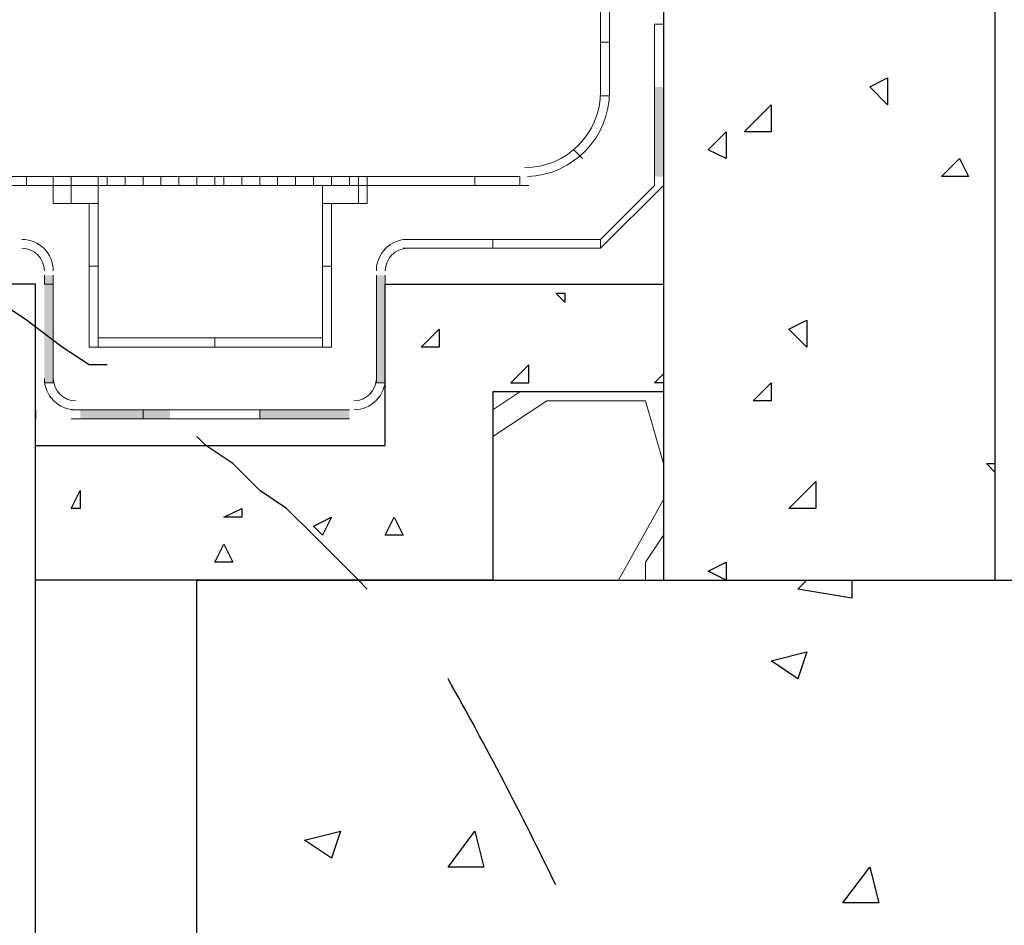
# Model space of a CAD drawing. Header units: metres. Extents: x 5.7 to 89.8, y 4 to 63.5.
# Tile 282 of 475: x 58.2 to 59.3, y 10.6 to 11.5. Entities that reach past the tile are written whole.
import ezdxf

# ---------------------------------------------------------------- set-up
doc = ezdxf.new("R2010")
doc.units = ezdxf.units.M
doc.header["$MEASUREMENT"] = 0
for name, color, linetype in [('PDF17_furn', 7, 'Continuous'), ('PDF17_hatch', 7, 'Continuous'), ('PDF17_hatch-borshi', 7, 'Continuous'), ('PDF17_kaff', 7, 'Continuous'), ('PDF17_shear wall', 7, 'Continuous'), ('PDF17_textt', 7, 'Continuous'), ('PDF17_wall', 7, 'Continuous')]:
    doc.layers.add(name, color=color, linetype=linetype)

msp = doc.modelspace()

# ---------------------------------------------------------------- linework, layer by layer
at = {"layer": 'PDF17_furn', "lineweight": 18}
msp.add_lwpolyline([(58.5513, 11.3712), (58.2527, 11.3712), (58.2527, 11.3616), (58.5513, 11.3616)], close=True, dxfattribs=at)
for points in [[(58.2816, 11.3712), (58.2816, 11.3616)], [(58.2912, 11.3712), (58.2912, 11.3616)], [(58.3105, 11.3712), (58.3105, 11.3616)], [(58.3298, 11.3712), (58.3298, 11.3616)], [(58.349, 11.3712), (58.349, 11.3616)], [(58.3683, 11.3712), (58.3683, 11.3616)], [(58.3875, 11.3712), (58.3875, 11.3616)], [(58.4068, 11.3712), (58.4068, 11.3616)], [(58.4164, 11.3712), (58.4164, 11.3616)], [(58.4357, 11.3712), (58.4357, 11.3616)], [(58.455, 11.3712), (58.455, 11.3616)], [(58.4742, 11.3712), (58.4742, 11.3616)], [(58.4935, 11.3712), (58.4935, 11.3616)], [(58.5128, 11.3712), (58.5128, 11.3616)], [(58.532, 11.3712), (58.532, 11.3616)]]:
    msp.add_lwpolyline(points, dxfattribs=at)
at = {"layer": 'PDF17_hatch', "lineweight": 25}
for points in [[(59.1003, 11.4868), (59.1003, 11.4868)], [(58.898, 11.4483), (58.898, 11.4483)], [(59.081, 11.4579), (59.081, 11.4579)], [(59.1869, 11.4483), (59.1869, 11.4483)], [(58.8884, 11.4387), (58.8884, 11.4387)], [(59.0521, 11.429), (59.0521, 11.429)], [(58.9654, 11.4194), (58.9654, 11.4194)], [(59.0617, 11.4194), (59.0617, 11.4194)], [(59.0714, 11.3423), (59.0714, 11.3423)], [(59.0906, 11.3038), (59.0906, 11.3038)], [(58.9558, 11.2846), (58.9558, 11.2846)], [(59.0906, 11.2749), (59.0906, 11.2749)], [(58.7632, 11.2557), (58.7632, 11.2557)], [(58.8691, 11.2364), (58.8691, 11.2364)], [(58.8884, 11.2364), (58.8884, 11.2364)], [(58.9943, 11.2364), (58.9943, 11.2364)], [(59.1773, 11.2364), (59.1773, 11.2364)], [(58.7632, 11.2268), (58.7632, 11.2268)], [(59.0714, 11.2268), (59.0714, 11.2268)], [(58.715, 11.2171), (58.715, 11.2171)], [(58.8595, 11.2171), (58.8595, 11.2171)], [(58.638, 11.2075), (58.638, 11.2075)], [(58.2142, 11.1979), (58.2142, 11.1979)], [(58.2142, 11.1979), (58.2142, 11.1979)], [(58.6283, 11.1979), (58.6283, 11.1979)], [(59.1773, 11.1979), (59.1773, 11.1979)], [(59.2255, 11.1979), (59.2255, 11.1979)], [(58.715, 11.1882), (58.715, 11.1882)], [(59.0714, 11.1882), (59.0714, 11.1882)], [(59.0039, 11.169), (59.0039, 11.169)], [(58.8884, 11.1497), (58.8787, 11.1497), (58.8884, 11.1594)], [(58.8884, 11.1594), (58.8884, 11.1594)], [(58.9654, 11.1594), (58.9654, 11.1594)], [(58.8691, 11.1497), (58.8691, 11.1497)], [(58.7632, 11.1401), (58.7632, 11.1401)], [(58.8017, 11.1401), (58.8017, 11.1401)], [(58.2142, 11.1208), (58.2142, 11.1208)], [(58.2142, 11.1208), (58.2142, 11.1112)], [(58.5898, 11.1305), (58.5898, 11.1305)], [(58.638, 11.1208), (58.638, 11.1208)], [(58.6572, 11.1208), (58.6572, 11.1208)], [(59.2447, 11.1016), (59.2447, 11.1112)], [(58.638, 11.1016), (58.638, 11.1016)], [(59.0617, 11.1016), (59.0617, 11.1016)], [(59.2447, 11.1016), (59.2447, 11.1016)], [(58.2623, 11.0727), (58.2623, 11.0727)], [(58.272, 11.0727), (58.272, 11.0727)], [(58.9173, 11.063), (58.9173, 11.063)], [(59.2255, 11.063), (59.2255, 11.063)], [(59.2447, 11.0534), (59.2351, 11.063), (59.2447, 11.063)], [(59.1099, 11.0534), (59.1099, 11.0534)], [(59.1291, 11.0534), (59.1291, 11.0534)], [(58.638, 11.0438), (58.638, 11.0438)], [(58.5128, 11.0341), (58.5128, 11.0341)], [(59.1003, 11.0341), (59.1003, 11.0341)], [(58.2912, 11.0245), (58.2912, 11.0245)], [(58.3972, 11.0149), (58.3972, 11.0149)], [(58.4164, 11.0245), (58.4164, 11.0245)], [(58.5031, 11.0149), (58.5031, 11.0149)], [(58.5416, 11.0149), (58.5416, 11.0149)], [(58.5705, 11.0245), (58.5705, 11.0245)], [(58.5898, 11.0245), (58.5898, 11.0245)], [(58.9076, 11.0245), (58.9076, 11.0245)], [(59.2447, 11.0149), (59.2447, 11.0149)], [(58.4357, 11.0053), (58.4357, 11.0053)], [(58.4453, 11.0053), (58.4453, 11.0053)], [(58.6668, 11.0053), (58.6668, 11.0053)], [(58.272, 10.9956), (58.272, 10.9956)], [(58.898, 10.9956), (58.898, 10.9956)], [(58.2912, 10.986), (58.2912, 10.986)], [(59.0617, 10.986), (59.0617, 10.986)], [(58.2912, 10.9764), (58.2912, 10.9764)], [(58.6283, 10.9764), (58.6283, 10.9764)], [(58.6283, 10.9667), (58.6283, 10.9667)], [(58.4935, 10.9475), (58.4935, 10.9475)], [(58.5128, 10.9475), (58.5128, 10.9475)], [(58.6861, 10.9475), (58.6861, 10.9475)], [(58.6765, 10.9378), (58.6765, 10.9378)], [(58.6765, 10.9378), (58.6765, 10.9378)], [(59.0906, 10.9378), (59.0906, 10.9186), (59.0328, 10.9282), (59.0425, 10.9378)], [(59.2351, 10.9282), (59.2351, 10.9282)], [(58.7054, 10.9089), (58.7054, 10.9089)], [(58.5609, 10.8897), (58.5609, 10.8897)], [(58.9365, 10.8897), (58.9365, 10.8897)], [(59.1003, 10.8897), (59.1003, 10.8897)], [(58.6283, 10.8415), (58.6283, 10.8415)], [(58.7535, 10.8223), (58.7535, 10.8223)], [(58.4068, 10.7645), (58.4068, 10.7645)], [(58.4357, 10.7645), (58.4357, 10.7645)], [(58.7535, 10.7548), (58.7535, 10.7548)], [(59.158, 10.7548), (59.158, 10.7548)], [(59.0714, 10.7452), (59.0714, 10.7452)], [(59.2351, 10.7356), (59.2351, 10.7356)], [(58.2046, 10.7163), (58.2046, 10.7163)], [(58.7824, 10.7067), (58.7824, 10.7067)], [(58.5609, 10.6874), (58.5609, 10.6874)], [(58.9269, 10.6971), (58.9269, 10.6971)], [(58.5513, 10.6778), (58.5513, 10.6778)], [(58.8787, 10.6778), (58.8787, 10.6778)], [(58.4068, 10.6585), (58.4068, 10.6585)], [(59.1966, 10.6585), (59.1966, 10.6585)], [(58.6187, 10.6489), (58.6187, 10.6489)]]:
    msp.add_lwpolyline(points, dxfattribs=at)
for points in [[(59.1291, 11.4772), (59.1291, 11.4483), (59.1099, 11.4675)], [(59.0039, 11.4194), (58.975, 11.4194), (59.0039, 11.4483)], [(58.9558, 11.4194), (58.9558, 11.3905), (58.9365, 11.4001)], [(59.2062, 11.3905), (59.2158, 11.3712), (59.1869, 11.3712)], [(58.7824, 11.246), (58.7824, 11.2364), (58.7728, 11.246)], [(59.0425, 11.2171), (59.0425, 11.1882), (59.0232, 11.2075)], [(58.6283, 11.1882), (58.6476, 11.2075), (58.6476, 11.1882)], [(58.7439, 11.169), (58.7246, 11.1497), (58.7439, 11.1497)], [(59.0039, 11.1497), (59.0039, 11.1305), (58.9847, 11.1305)], [(59.0521, 11.0149), (59.0232, 11.0149), (59.0521, 11.0438)], [(58.2623, 11.0341), (58.2623, 11.0149), (58.2527, 11.0149)], [(58.4357, 11.0149), (58.4357, 11.0053), (58.4164, 11.0053)], [(58.532, 11.0053), (58.5224, 10.986), (58.5128, 10.9956)], [(58.5994, 11.0053), (58.6091, 10.986), (58.5898, 10.986)], [(58.4261, 10.9571), (58.4068, 10.9571), (58.4164, 10.9764)], [(58.9558, 10.9571), (58.9558, 10.9378), (58.9365, 10.9475)], [(59.0425, 10.8608), (59.0328, 10.8319), (59.0039, 10.8512)], [(58.5416, 10.6682), (58.532, 10.6393), (58.5031, 10.6585)], [(58.6861, 10.6682), (58.6957, 10.6296), (58.6572, 10.6296)], [(59.1099, 10.6296), (59.1195, 10.5911), (59.081, 10.5911)]]:
    msp.add_lwpolyline(points, close=True, dxfattribs=at)
at = {"layer": 'PDF17_hatch-borshi', "lineweight": 18}
for points in [[(58.8306, 11.535), (58.8306, 11.535)], [(58.8691, 11.535), (58.8691, 11.535)], [(58.8306, 11.5253), (58.8306, 11.5253)], [(58.8402, 11.5253), (58.8402, 11.5253)], [(58.8498, 11.5253), (58.8498, 11.5253)], [(58.8402, 11.5157), (58.8402, 11.5157)], [(58.8498, 11.5157), (58.8498, 11.5157)], [(58.8498, 11.5157), (58.8498, 11.5157)], [(58.8595, 11.5157), (58.8595, 11.5157)], [(58.8691, 11.5157), (58.8691, 11.5157)], [(58.8306, 11.5061), (58.8306, 11.5061)], [(58.8306, 11.5061), (58.8306, 11.5061)], [(58.8691, 11.5061), (58.8691, 11.5061)], [(58.8691, 11.5061), (58.8691, 11.5061)], [(58.8787, 11.4964), (58.8787, 11.4964)], [(58.8498, 11.4868), (58.8498, 11.4868)], [(58.8498, 11.4868), (58.8498, 11.4868)], [(58.8306, 11.4772), (58.8306, 11.4772)], [(58.8498, 11.4772), (58.8498, 11.4772)], [(58.8691, 11.4772), (58.8691, 11.4772)], [(58.8691, 11.4772), (58.8691, 11.4772)], [(58.8306, 11.4675), (58.8306, 11.4675)], [(58.8306, 11.4675), (58.8306, 11.4675)], [(58.8402, 11.4675), (58.8402, 11.4675)], [(58.8402, 11.4675), (58.8402, 11.4675)], [(58.8498, 11.4579), (58.8498, 11.4579)], [(58.8595, 11.4579), (58.8595, 11.4579)], [(58.8595, 11.4483), (58.8595, 11.4483)], [(58.8595, 11.4483), (58.8595, 11.4483)], [(58.8691, 11.4483), (58.8691, 11.4483)], [(58.8306, 11.4387), (58.8306, 11.4387)], [(58.8595, 11.4387), (58.8595, 11.4387)], [(58.8691, 11.4387), (58.8691, 11.4387)], [(58.8787, 11.4387), (58.8787, 11.4387)], [(58.8306, 11.429), (58.8306, 11.429)], [(58.8306, 11.429), (58.8306, 11.429)], [(58.8402, 11.429), (58.8402, 11.429)], [(58.8402, 11.429), (58.8402, 11.429)], [(58.8498, 11.429), (58.8498, 11.429)], [(58.8498, 11.429), (58.8498, 11.429)], [(58.8209, 11.4098), (58.8209, 11.4098)], [(58.8306, 11.4098), (58.8306, 11.4098)], [(58.8402, 11.4098), (58.8402, 11.4098)], [(58.8498, 11.4098), (58.8498, 11.4098)], [(58.8691, 11.4098), (58.8691, 11.4098)], [(58.8787, 11.4098), (58.8787, 11.4098)], [(58.8113, 11.4001), (58.8113, 11.4001)], [(58.8595, 11.4001), (58.8595, 11.4001)], [(58.8595, 11.4001), (58.8595, 11.4001)], [(58.8691, 11.4001), (58.8691, 11.4001)], [(58.8017, 11.3905), (58.8017, 11.3905)], [(58.8113, 11.3905), (58.8113, 11.3905)], [(58.8113, 11.3905), (58.8113, 11.3905)], [(58.8306, 11.3905), (58.8306, 11.3905)], [(58.8402, 11.3905), (58.8402, 11.3905)], [(58.8498, 11.3905), (58.8498, 11.3905)], [(58.8595, 11.3905), (58.8595, 11.3905)], [(58.7921, 11.3809), (58.7921, 11.3809)], [(58.8113, 11.3809), (58.8113, 11.3809)], [(58.8306, 11.3809), (58.8306, 11.3809)], [(58.8787, 11.3809), (58.8787, 11.3809)], [(58.7728, 11.3712), (58.7728, 11.3712)], [(58.7921, 11.3712), (58.7921, 11.3712)], [(58.8113, 11.3712), (58.8113, 11.3712)], [(58.8306, 11.3712), (58.8306, 11.3712)], [(58.8402, 11.3712), (58.8402, 11.3712)], [(58.8595, 11.3712), (58.8595, 11.3712)], [(58.2046, 11.3616), (58.2046, 11.3616)], [(58.5802, 11.3616), (58.5802, 11.3616)], [(58.5898, 11.3616), (58.5898, 11.3616)], [(58.5994, 11.3616), (58.5994, 11.3616)], [(58.5994, 11.3616), (58.5994, 11.3616)], [(58.6572, 11.3616), (58.6572, 11.3616)], [(58.2046, 11.352), (58.2046, 11.352)], [(58.2046, 11.3423), (58.2046, 11.3423)], [(58.2142, 11.352), (58.2142, 11.352)], [(58.2238, 11.3423), (58.2238, 11.3423)], [(58.2334, 11.352), (58.2334, 11.352)], [(58.5513, 11.3423), (58.5513, 11.3423)], [(58.5802, 11.352), (58.5802, 11.352)], [(58.5898, 11.352), (58.5898, 11.352)], [(58.5898, 11.352), (58.5898, 11.352)], [(58.6091, 11.3423), (58.6091, 11.3423)], [(58.6187, 11.3423), (58.6187, 11.3423)], [(58.6283, 11.352), (58.6283, 11.352)], [(58.638, 11.352), (58.638, 11.352)], [(58.638, 11.352), (58.638, 11.352)], [(58.6572, 11.352), (58.6572, 11.352)], [(58.6765, 11.352), (58.6765, 11.352)], [(58.6765, 11.352), (58.6765, 11.352)], [(58.6765, 11.3423), (58.6765, 11.3423)], [(58.6861, 11.352), (58.6861, 11.352)], [(58.715, 11.352), (58.715, 11.352)], [(58.7246, 11.352), (58.7246, 11.352)], [(58.7246, 11.352), (58.7246, 11.352)], [(58.7343, 11.3423), (58.7343, 11.3423)], [(58.7439, 11.3423), (58.7439, 11.3423)], [(58.7439, 11.3423), (58.7439, 11.3423)], [(58.7535, 11.352), (58.7535, 11.352)], [(58.7632, 11.3423), (58.7632, 11.3423)], [(58.7728, 11.352), (58.7728, 11.352)], [(58.7728, 11.3423), (58.7728, 11.3423)], [(58.7824, 11.352), (58.7824, 11.352)], [(58.7824, 11.3423), (58.7824, 11.3423)], [(58.7921, 11.352), (58.7921, 11.352)], [(58.8017, 11.352), (58.8017, 11.352)], [(58.8017, 11.3423), (58.8017, 11.3423)], [(58.8113, 11.352), (58.8113, 11.352)], [(58.8209, 11.352), (58.8209, 11.352)], [(58.8209, 11.352), (58.8209, 11.352)], [(58.8209, 11.3423), (58.8209, 11.3423)], [(58.8306, 11.352), (58.8306, 11.352)], [(58.8498, 11.352), (58.8498, 11.352)], [(58.8498, 11.352), (58.8498, 11.352)], [(58.8691, 11.352), (58.8691, 11.352)], [(58.2046, 11.3327), (58.2046, 11.3327)], [(58.2238, 11.3327), (58.2238, 11.3327)], [(58.2527, 11.3327), (58.2527, 11.3327)], [(58.2527, 11.3327), (58.2527, 11.3327)], [(58.272, 11.3327), (58.272, 11.3327)], [(58.5609, 11.3327), (58.5609, 11.3327)], [(58.5705, 11.3327), (58.5705, 11.3327)], [(58.5705, 11.3327), (58.5705, 11.3327)], [(58.6091, 11.3327), (58.6091, 11.3327)], [(58.6091, 11.3327), (58.6091, 11.3327)], [(58.6283, 11.3327), (58.6283, 11.3327)], [(58.6572, 11.3327), (58.6572, 11.3327)], [(58.6572, 11.3327), (58.6572, 11.3327)], [(58.6572, 11.3327), (58.6572, 11.3327)], [(58.6765, 11.3327), (58.6765, 11.3327)], [(58.6861, 11.3327), (58.6861, 11.3327)], [(58.6861, 11.3327), (58.6861, 11.3327)], [(58.6957, 11.3327), (58.6957, 11.3327)], [(58.7054, 11.3327), (58.7054, 11.3327)], [(58.7054, 11.3327), (58.7054, 11.3327)], [(58.7246, 11.3327), (58.7246, 11.3327)], [(58.7343, 11.3327), (58.7343, 11.3327)], [(58.7343, 11.3327), (58.7343, 11.3327)], [(58.7535, 11.3327), (58.7535, 11.3327)], [(58.7728, 11.3327), (58.7728, 11.3327)], [(58.8017, 11.3327), (58.8017, 11.3327)], [(58.2046, 11.3231), (58.2046, 11.3231)], [(58.272, 11.3231), (58.272, 11.3231)], [(58.5513, 11.3231), (58.5513, 11.3231)], [(58.5705, 11.3231), (58.5705, 11.3231)], [(58.5898, 11.3231), (58.5898, 11.3231)], [(58.5994, 11.3231), (58.5994, 11.3231)], [(58.6091, 11.3231), (58.6091, 11.3231)], [(58.6187, 11.3231), (58.6187, 11.3231)], [(58.638, 11.3231), (58.638, 11.3231)], [(58.638, 11.3231), (58.638, 11.3231)], [(58.6476, 11.3231), (58.6476, 11.3231)], [(58.6765, 11.3231), (58.6765, 11.3231)], [(58.6957, 11.3231), (58.6957, 11.3231)], [(58.715, 11.3231), (58.715, 11.3231)], [(58.7535, 11.3231), (58.7535, 11.3231)], [(58.7535, 11.3231), (58.7535, 11.3231)], [(58.7921, 11.3231), (58.7921, 11.3231)], [(58.8113, 11.3231), (58.8113, 11.3231)], [(58.8209, 11.3231), (58.8209, 11.3231)], [(58.8402, 11.3231), (58.8402, 11.3231)], [(58.8787, 11.3231), (58.8787, 11.3231)], [(58.8787, 11.3231), (58.8787, 11.3231)], [(58.2046, 11.3134), (58.2046, 11.3134)], [(58.2046, 11.3134), (58.2046, 11.3134)], [(58.2142, 11.3134), (58.2142, 11.3134)], [(58.2238, 11.3134), (58.2238, 11.3134)], [(58.2334, 11.3134), (58.2334, 11.3134)], [(58.2527, 11.3134), (58.2527, 11.3134)], [(58.2527, 11.3134), (58.2527, 11.3134)], [(58.2623, 11.3134), (58.2623, 11.3134)], [(58.272, 11.3134), (58.272, 11.3134)], [(58.272, 11.3134), (58.272, 11.3134)], [(58.272, 11.3134), (58.272, 11.3134)], [(58.5416, 11.3134), (58.5416, 11.3134)], [(58.5513, 11.3134), (58.5513, 11.3134)], [(58.5609, 11.3134), (58.5609, 11.3134)], [(58.5802, 11.3134), (58.5802, 11.3134)], [(58.5802, 11.3134), (58.5802, 11.3134)], [(58.5898, 11.3134), (58.5898, 11.3134)], [(58.5994, 11.3134), (58.5994, 11.3134)], [(58.638, 11.3134), (58.638, 11.3134)], [(58.6476, 11.3134), (58.6476, 11.3134)], [(58.6476, 11.3134), (58.6476, 11.3134)], [(58.6861, 11.3134), (58.6861, 11.3134)], [(58.6957, 11.3134), (58.6957, 11.3134)], [(58.7054, 11.3134), (58.7054, 11.3134)], [(58.7343, 11.3134), (58.7343, 11.3134)], [(58.7439, 11.3134), (58.7439, 11.3134)], [(58.7728, 11.3134), (58.7728, 11.3134)], [(58.7824, 11.3134), (58.7824, 11.3134)], [(58.7921, 11.3134), (58.7921, 11.3134)], [(58.8209, 11.3134), (58.8209, 11.3134)], [(58.8209, 11.3134), (58.8209, 11.3134)], [(58.8595, 11.3134), (58.8595, 11.3134)], [(58.8595, 11.3134), (58.8595, 11.3134)], [(58.8691, 11.3134), (58.8691, 11.3134)], [(58.8787, 11.3134), (58.8787, 11.3134)], [(58.8787, 11.3134), (58.8787, 11.3134)], [(58.8884, 11.3134), (58.8884, 11.3134)], [(58.2142, 11.3038), (58.2142, 11.3038)], [(58.2238, 11.3038), (58.2238, 11.3038)], [(58.2527, 11.3038), (58.2527, 11.3038)], [(58.2623, 11.3038), (58.2623, 11.3038)], [(58.532, 11.3038), (58.532, 11.3038)], [(58.5513, 11.3038), (58.5513, 11.3038)], [(58.5705, 11.3038), (58.5705, 11.3038)], [(58.5994, 11.3038), (58.5994, 11.3038)], [(58.6187, 11.3038), (58.6187, 11.3038)], [(58.6572, 11.3038), (58.6572, 11.3038)], [(58.6957, 11.3038), (58.6957, 11.3038)], [(58.7343, 11.3038), (58.7343, 11.3038)], [(58.7728, 11.3038), (58.7728, 11.3038)], [(58.7728, 11.3038), (58.7728, 11.3038)], [(58.7824, 11.3038), (58.7824, 11.3038)], [(58.8017, 11.3038), (58.8017, 11.3038)], [(58.2334, 11.2942), (58.2334, 11.2942)], [(58.2431, 11.2942), (58.2431, 11.2942)], [(58.5513, 11.2942), (58.5513, 11.2942)], [(58.5705, 11.2942), (58.5705, 11.2942)], [(58.8402, 11.2942), (58.8402, 11.2942)], [(58.8498, 11.2942), (58.8498, 11.2942)], [(58.8595, 11.2942), (58.8595, 11.2942)], [(58.8787, 11.2942), (58.8787, 11.2942)], [(58.2238, 11.2846), (58.2238, 11.2846)], [(58.272, 11.2846), (58.272, 11.2846)], [(58.5513, 11.2846), (58.5513, 11.2846)], [(58.6091, 11.2846), (58.6091, 11.2846)], [(58.6187, 11.2846), (58.6187, 11.2846)], [(58.6187, 11.2846), (58.6187, 11.2846)], [(58.6283, 11.2846), (58.6283, 11.2846)], [(58.6572, 11.2846), (58.6572, 11.2846)], [(58.6765, 11.2846), (58.6765, 11.2846)], [(58.7343, 11.2846), (58.7343, 11.2846)], [(58.8017, 11.2846), (58.8017, 11.2846)], [(58.8595, 11.2846), (58.8595, 11.2846)], [(58.2142, 11.2749), (58.2142, 11.2749)], [(58.2431, 11.2749), (58.2431, 11.2749)], [(58.2527, 11.2749), (58.2527, 11.2749)], [(58.2527, 11.2749), (58.2527, 11.2749)], [(58.2623, 11.2749), (58.2623, 11.2749)], [(58.2623, 11.2749), (58.2623, 11.2749)], [(58.2623, 11.2749), (58.2623, 11.2749)], [(58.272, 11.2749), (58.272, 11.2749)], [(58.532, 11.2749), (58.532, 11.2749)], [(58.5513, 11.2749), (58.5513, 11.2749)], [(58.5513, 11.2749), (58.5513, 11.2749)], [(58.5705, 11.2749), (58.5705, 11.2749)], [(58.5705, 11.2749), (58.5705, 11.2749)], [(58.5705, 11.2749), (58.5705, 11.2749)], [(58.5802, 11.2749), (58.5802, 11.2749)], [(58.5994, 11.2749), (58.5994, 11.2749)], [(58.6187, 11.2749), (58.6187, 11.2749)], [(58.6283, 11.2749), (58.6283, 11.2749)], [(58.6476, 11.2749), (58.6476, 11.2749)], [(58.6572, 11.2749), (58.6572, 11.2749)], [(58.6957, 11.2749), (58.6957, 11.2749)], [(58.6957, 11.2749), (58.6957, 11.2749)], [(58.6957, 11.2749), (58.6957, 11.2749)], [(58.7054, 11.2749), (58.7054, 11.2749)], [(58.7343, 11.2749), (58.7343, 11.2749)], [(58.7439, 11.2749), (58.7439, 11.2749)], [(58.7535, 11.2749), (58.7535, 11.2749)], [(58.7535, 11.2749), (58.7535, 11.2749)], [(58.7728, 11.2749), (58.7728, 11.2749)], [(58.7921, 11.2749), (58.7921, 11.2749)], [(58.8017, 11.2749), (58.8017, 11.2749)], [(58.8209, 11.2749), (58.8209, 11.2749)], [(58.8306, 11.2749), (58.8306, 11.2749)], [(58.8402, 11.2749), (58.8402, 11.2749)], [(58.8402, 11.2749), (58.8402, 11.2749)], [(58.8498, 11.2749), (58.8498, 11.2749)], [(58.8498, 11.2749), (58.8498, 11.2749)], [(58.8595, 11.2749), (58.8595, 11.2749)], [(58.8787, 11.2749), (58.8787, 11.2749)], [(58.2046, 11.2653), (58.2046, 11.2653)], [(58.2046, 11.2653), (58.2046, 11.2653)], [(58.2142, 11.2653), (58.2142, 11.2653)], [(58.2142, 11.2653), (58.2142, 11.2653)], [(58.272, 11.2653), (58.272, 11.2653)], [(58.272, 11.2653), (58.272, 11.2653)], [(58.5609, 11.2653), (58.5609, 11.2653)], [(58.6091, 11.2653), (58.6091, 11.2653)], [(58.6283, 11.2653), (58.6283, 11.2653)], [(58.638, 11.2653), (58.638, 11.2653)], [(58.6572, 11.2653), (58.6572, 11.2653)], [(58.6765, 11.2653), (58.6765, 11.2653)], [(58.715, 11.2653), (58.715, 11.2653)], [(58.7535, 11.2653), (58.7535, 11.2653)], [(58.7535, 11.2653), (58.7535, 11.2653)], [(58.7535, 11.2653), (58.7535, 11.2653)], [(58.7728, 11.2653), (58.7728, 11.2653)], [(58.7921, 11.2653), (58.7921, 11.2653)], [(58.8017, 11.2653), (58.8017, 11.2653)], [(58.8017, 11.2653), (58.8017, 11.2653)], [(58.8113, 11.2653), (58.8113, 11.2653)], [(58.8209, 11.2653), (58.8209, 11.2653)], [(58.8402, 11.2653), (58.8402, 11.2653)], [(58.8787, 11.2653), (58.8787, 11.2653)], [(58.8787, 11.2653), (58.8787, 11.2653)], [(58.2527, 11.2557), (58.2527, 11.2557)], [(58.272, 11.2557), (58.272, 11.2557)], [(58.5416, 11.2557), (58.5416, 11.2557)], [(58.5513, 11.2557), (58.5513, 11.2557)], [(58.5898, 11.2557), (58.5898, 11.2557)], [(58.6476, 11.2557), (58.6476, 11.2557)], [(58.7054, 11.2557), (58.7054, 11.2557)], [(58.7246, 11.2557), (58.7246, 11.2557)], [(58.7535, 11.2557), (58.7535, 11.2557)], [(58.2334, 11.2364), (58.2334, 11.2364)], [(58.2431, 11.2364), (58.2431, 11.2364)], [(58.2431, 11.2364), (58.2431, 11.2364)], [(58.2527, 11.2364), (58.2527, 11.2364)], [(58.2527, 11.2364), (58.2527, 11.2364)], [(58.532, 11.246), (58.532, 11.246)], [(58.5416, 11.246), (58.5416, 11.246)], [(58.5416, 11.2364), (58.5416, 11.2364)], [(58.5513, 11.2364), (58.5513, 11.2364)], [(58.5609, 11.2364), (58.5609, 11.2364)], [(58.5705, 11.2364), (58.5705, 11.2364)], [(58.5802, 11.246), (58.5802, 11.246)], [(58.2334, 11.2268), (58.2334, 11.2268)], [(58.272, 11.2268), (58.272, 11.2268)], [(58.5513, 11.2268), (58.5513, 11.2268)], [(58.5513, 11.2268), (58.5513, 11.2268)], [(58.5705, 11.2268), (58.5705, 11.2268)], [(58.2527, 11.2171), (58.2527, 11.2171)], [(58.2623, 11.2171), (58.2623, 11.2171)], [(58.532, 11.2171), (58.532, 11.2171)], [(58.5513, 11.2171), (58.5513, 11.2171)], [(58.5705, 11.2171), (58.5705, 11.2171)], [(58.2527, 11.2075), (58.2527, 11.2075)], [(58.272, 11.2075), (58.272, 11.2075)], [(58.2431, 11.1979), (58.2431, 11.1979)], [(58.2527, 11.1979), (58.2527, 11.1979)], [(58.2623, 11.1979), (58.2623, 11.1979)], [(58.272, 11.1979), (58.272, 11.1979)], [(58.272, 11.1979), (58.272, 11.1979)], [(58.5609, 11.1979), (58.5609, 11.1979)], [(58.5609, 11.1979), (58.5609, 11.1979)], [(58.2527, 11.1882), (58.2527, 11.1882)], [(58.455, 11.1882), (58.455, 11.1882)], [(58.4742, 11.1882), (58.4742, 11.1882)], [(58.532, 11.1882), (58.532, 11.1882)], [(58.532, 11.1882), (58.532, 11.1882)], [(58.5416, 11.1882), (58.5416, 11.1882)], [(58.5416, 11.1882), (58.5416, 11.1882)], [(58.2431, 11.1786), (58.2431, 11.1786)], [(58.2527, 11.1786), (58.2527, 11.1786)], [(58.272, 11.1786), (58.272, 11.1786)], [(58.2912, 11.1786), (58.2912, 11.1786)], [(58.3009, 11.1786), (58.3009, 11.1786)], [(58.3105, 11.1786), (58.3105, 11.1786)], [(58.3201, 11.1786), (58.3201, 11.1786)], [(58.3298, 11.1786), (58.3298, 11.1786)], [(58.3683, 11.1786), (58.3683, 11.1786)], [(58.3683, 11.1786), (58.3683, 11.1786)], [(58.3779, 11.1786), (58.3779, 11.1786)], [(58.4068, 11.1786), (58.4068, 11.1786)], [(58.4164, 11.1786), (58.4164, 11.1786)], [(58.4164, 11.1786), (58.4164, 11.1786)], [(58.4261, 11.1786), (58.4261, 11.1786)], [(58.4357, 11.1786), (58.4357, 11.1786)], [(58.455, 11.1786), (58.455, 11.1786)], [(58.4646, 11.1786), (58.4646, 11.1786)], [(58.4935, 11.1786), (58.4935, 11.1786)], [(58.5128, 11.1786), (58.5128, 11.1786)], [(58.5609, 11.1786), (58.5609, 11.1786)], [(58.2334, 11.169), (58.2334, 11.169)], [(58.272, 11.169), (58.272, 11.169)], [(58.3105, 11.169), (58.3105, 11.169)], [(58.3298, 11.169), (58.3298, 11.169)], [(58.349, 11.169), (58.349, 11.169)], [(58.3587, 11.169), (58.3587, 11.169)], [(58.3587, 11.169), (58.3587, 11.169)], [(58.3683, 11.169), (58.3683, 11.169)], [(58.3875, 11.169), (58.3875, 11.169)], [(58.3972, 11.169), (58.3972, 11.169)], [(58.3972, 11.169), (58.3972, 11.169)], [(58.4357, 11.169), (58.4357, 11.169)], [(58.4357, 11.169), (58.4357, 11.169)], [(58.4742, 11.169), (58.4742, 11.169)], [(58.5128, 11.169), (58.5128, 11.169)], [(58.5513, 11.169), (58.5513, 11.169)], [(58.5609, 11.169), (58.5609, 11.169)], [(58.5609, 11.169), (58.5609, 11.169)], [(58.2527, 11.1594), (58.2527, 11.1594)], [(58.2623, 11.1594), (58.2623, 11.1594)], [(58.2623, 11.1594), (58.2623, 11.1594)], [(58.272, 11.1594), (58.272, 11.1594)], [(58.2816, 11.1594), (58.2816, 11.1594)], [(58.3009, 11.1594), (58.3009, 11.1594)], [(58.3105, 11.1594), (58.3105, 11.1594)], [(58.3201, 11.1594), (58.3201, 11.1594)], [(58.349, 11.1594), (58.349, 11.1594)], [(58.3779, 11.1594), (58.3779, 11.1594)], [(58.3875, 11.1594), (58.3875, 11.1594)], [(58.3972, 11.1594), (58.3972, 11.1594)], [(58.4453, 11.1594), (58.4453, 11.1594)], [(58.4453, 11.1594), (58.4453, 11.1594)], [(58.4935, 11.1594), (58.4935, 11.1594)], [(58.4935, 11.1594), (58.4935, 11.1594)], [(58.5031, 11.1594), (58.5031, 11.1594)], [(58.5128, 11.1594), (58.5128, 11.1594)], [(58.5416, 11.1594), (58.5416, 11.1594)], [(58.5416, 11.1594), (58.5416, 11.1594)], [(58.5705, 11.1594), (58.5705, 11.1594)], [(58.5705, 11.1594), (58.5705, 11.1594)], [(58.2431, 11.1497), (58.2431, 11.1497)], [(58.2527, 11.1497), (58.2527, 11.1497)], [(58.2623, 11.1497), (58.2623, 11.1497)], [(58.272, 11.1497), (58.272, 11.1497)], [(58.2912, 11.1497), (58.2912, 11.1497)], [(58.3105, 11.1497), (58.3105, 11.1497)], [(58.3394, 11.1497), (58.3394, 11.1497)], [(58.3394, 11.1497), (58.3394, 11.1497)], [(58.3587, 11.1497), (58.3587, 11.1497)], [(58.3779, 11.1497), (58.3779, 11.1497)], [(58.3972, 11.1497), (58.3972, 11.1497)], [(58.4068, 11.1497), (58.4068, 11.1497)], [(58.4164, 11.1497), (58.4164, 11.1497)], [(58.455, 11.1497), (58.455, 11.1497)], [(58.455, 11.1497), (58.455, 11.1497)], [(58.4646, 11.1497), (58.4646, 11.1497)], [(58.4839, 11.1497), (58.4839, 11.1497)], [(58.4935, 11.1497), (58.4935, 11.1497)], [(58.5031, 11.1497), (58.5031, 11.1497)], [(58.5128, 11.1497), (58.5128, 11.1497)], [(58.5224, 11.1497), (58.5224, 11.1497)], [(58.532, 11.1497), (58.532, 11.1497)], [(58.5416, 11.1497), (58.5416, 11.1497)], [(58.5513, 11.1497), (58.5513, 11.1497)], [(58.5513, 11.1497), (58.5513, 11.1497)], [(58.2334, 11.1401), (58.2334, 11.1401)], [(58.272, 11.1401), (58.272, 11.1401)], [(58.2816, 11.1401), (58.2816, 11.1401)], [(58.3201, 11.1401), (58.3201, 11.1401)], [(58.3298, 11.1401), (58.3298, 11.1401)], [(58.3587, 11.1401), (58.3587, 11.1401)], [(58.3779, 11.1401), (58.3779, 11.1401)], [(58.3972, 11.1401), (58.3972, 11.1401)], [(58.4164, 11.1401), (58.4164, 11.1401)], [(58.4261, 11.1401), (58.4261, 11.1401)], [(58.4261, 11.1401), (58.4261, 11.1401)], [(58.4357, 11.1401), (58.4357, 11.1401)], [(58.4453, 11.1401), (58.4453, 11.1401)], [(58.455, 11.1401), (58.455, 11.1401)], [(58.4646, 11.1401), (58.4646, 11.1401)], [(58.4646, 11.1401), (58.4646, 11.1401)], [(58.4742, 11.1401), (58.4742, 11.1401)], [(58.4742, 11.1401), (58.4742, 11.1401)], [(58.5224, 11.1401), (58.5224, 11.1401)], [(58.5224, 11.1401), (58.5224, 11.1401)], [(58.5609, 11.1401), (58.5609, 11.1401)], [(58.5898, 11.1401), (58.5898, 11.1401)], [(58.7054, 11.1208), (58.7343, 11.1401)], [(58.2238, 11.1208), (58.2238, 11.1208)], [(58.2912, 11.1305), (58.2912, 11.1305)], [(58.3394, 11.1305), (58.3394, 11.1305)], [(58.349, 11.1305), (58.349, 11.1305)], [(58.3587, 11.1305), (58.3587, 11.1305)], [(58.3683, 11.1305), (58.3683, 11.1305)], [(58.3875, 11.1305), (58.3875, 11.1305)], [(58.4068, 11.1305), (58.4068, 11.1305)], [(58.4164, 11.1305), (58.4164, 11.1305)], [(58.4742, 11.1305), (58.4742, 11.1305)], [(58.5416, 11.1305), (58.5416, 11.1305)], [(58.5802, 11.1208), (58.5802, 11.1208)], [(58.7054, 11.0919), (58.7632, 11.1305), (58.8691, 11.1305), (58.8884, 11.063)], [(58.2238, 11.1112), (58.2238, 11.1112)], [(58.2334, 11.1112), (58.2334, 11.1112)], [(58.2431, 11.1112), (58.2431, 11.1112)], [(58.272, 11.1112), (58.272, 11.1112)], [(58.3201, 11.1112), (58.3201, 11.1112)], [(58.3587, 11.1112), (58.3587, 11.1112)], [(58.3972, 11.1112), (58.3972, 11.1112)], [(58.4357, 11.1112), (58.4357, 11.1112)], [(58.4742, 11.1112), (58.4742, 11.1112)], [(58.5031, 11.1112), (58.5031, 11.1112)], [(58.5128, 11.1112), (58.5128, 11.1112)], [(58.5224, 11.1112), (58.5224, 11.1112)], [(58.5224, 11.1112), (58.5224, 11.1112)], [(58.5416, 11.1112), (58.5416, 11.1112)], [(58.5609, 11.1112), (58.5609, 11.1112)], [(58.5609, 11.1112), (58.5609, 11.1112)], [(58.2334, 11.1016), (58.2334, 11.1016)], [(58.2527, 11.1016), (58.2527, 11.1016)], [(58.2623, 11.1016), (58.2623, 11.1016)], [(58.3009, 11.1016), (58.3009, 11.1016)], [(58.3201, 11.1016), (58.3201, 11.1016)], [(58.349, 11.1016), (58.349, 11.1016)], [(58.3875, 11.1016), (58.3875, 11.1016)], [(58.3972, 11.1016), (58.3972, 11.1016)], [(58.4261, 11.1016), (58.4261, 11.1016)], [(58.4357, 11.1016), (58.4357, 11.1016)], [(58.4453, 11.1016), (58.4453, 11.1016)], [(58.4453, 11.1016), (58.4453, 11.1016)], [(58.4646, 11.1016), (58.4646, 11.1016)], [(58.4839, 11.1016), (58.4839, 11.1016)], [(58.4935, 11.1016), (58.4935, 11.1016)], [(58.5128, 11.1016), (58.5128, 11.1016)], [(58.5416, 11.1016), (58.5416, 11.1016)], [(58.5705, 11.1016), (58.5705, 11.1016)], [(58.5802, 11.1016), (58.5802, 11.1016)], [(58.5898, 11.1016), (58.5898, 11.1016)], [(58.2527, 11.0919), (58.2527, 11.0919)], [(58.272, 11.0919), (58.272, 11.0919)], [(58.2816, 11.0919), (58.2816, 11.0919)], [(58.2912, 11.0919), (58.2912, 11.0919)], [(58.3394, 11.0919), (58.3394, 11.0919)], [(58.3394, 11.0919), (58.3394, 11.0919)], [(58.3587, 11.0919), (58.3587, 11.0919)], [(58.3779, 11.0919), (58.3779, 11.0919)], [(58.3779, 11.0919), (58.3779, 11.0919)], [(58.3875, 11.0919), (58.3875, 11.0919)], [(58.3972, 11.0919), (58.3972, 11.0919)], [(58.3972, 11.0919), (58.3972, 11.0919)], [(58.4068, 11.0919), (58.4068, 11.0919)], [(58.4164, 11.0919), (58.4164, 11.0919)], [(58.4164, 11.0919), (58.4164, 11.0919)], [(58.455, 11.0919), (58.455, 11.0919)], [(58.4646, 11.0919), (58.4646, 11.0919)], [(58.5031, 11.0919), (58.5031, 11.0919)], [(58.5224, 11.0919), (58.5224, 11.0919)], [(58.5416, 11.0919), (58.5416, 11.0919)], [(58.2238, 11.0823), (58.2238, 11.0823)], [(58.2334, 11.0823), (58.2334, 11.0823)], [(58.2816, 11.0823), (58.2816, 11.0823)], [(58.2912, 11.0823), (58.2912, 11.0823)], [(58.3009, 11.0823), (58.3009, 11.0823)], [(58.3105, 11.0823), (58.3105, 11.0823)], [(58.3201, 11.0823), (58.3201, 11.0823)], [(58.3298, 11.0823), (58.3298, 11.0823)], [(58.3394, 11.0823), (58.3394, 11.0823)], [(58.3779, 11.0823), (58.3779, 11.0823)], [(58.3972, 11.0823), (58.3972, 11.0823)], [(58.4261, 11.0823), (58.4261, 11.0823)], [(58.4357, 11.0823), (58.4357, 11.0823)], [(58.4742, 11.0823), (58.4742, 11.0823)], [(58.4742, 11.0823), (58.4742, 11.0823)], [(58.5224, 11.0823), (58.5224, 11.0823)], [(58.5224, 11.0823), (58.5224, 11.0823)], [(58.5224, 11.0823), (58.5224, 11.0823)], [(58.5609, 11.0823), (58.5609, 11.0823)], [(58.5705, 11.0823), (58.5705, 11.0823)], [(58.5898, 11.0823), (58.5898, 11.0823)], [(58.8884, 11.0245), (58.8402, 10.9378)], [(58.8691, 10.9378), (58.8691, 10.9571), (58.8884, 10.986)]]:
    msp.add_lwpolyline(points, dxfattribs=at)
at = {"layer": 'PDF17_kaff', "lineweight": 20}
for points in [[(58.8306, 14.8192), (58.8306, 11.4579), (58.8209, 11.4579), (58.8209, 14.8192)], [(58.8306, 11.5157), (58.8209, 11.5157)], [(58.7921, 11.4001), (58.8017, 11.3905)], [(57.9252, 11.3712), (58.7343, 11.3712), (58.7343, 11.3616)], [(58.2046, 11.3712), (58.2046, 11.3616)], [(58.2334, 11.3712), (58.2334, 11.3423), (58.2816, 11.3423)], [(58.2527, 11.3712), (58.2527, 11.3423)], [(58.5705, 11.3712), (58.5705, 11.3423), (58.5224, 11.3423)], [(58.5609, 11.3712), (58.5609, 11.3423)], [(58.6861, 11.3712), (58.6861, 11.3616)], [(57.9156, 11.3616), (58.7439, 11.3616)], [(58.2527, 11.3616), (58.2816, 11.3616), (58.2527, 11.3616)], [(58.2816, 11.3616), (58.2816, 11.1979), (58.5224, 11.1979), (58.5224, 11.3616)], [(58.5609, 11.3616), (58.5224, 11.3616), (58.5609, 11.3616)], [(58.272, 11.3423), (58.272, 11.1882), (58.532, 11.1882), (58.532, 11.3423)], [(58.272, 11.2749), (58.2816, 11.2749)], [(58.5224, 11.2749), (58.532, 11.2749)], [(58.2816, 11.1979), (58.2816, 11.1882)], [(58.4068, 11.1979), (58.4068, 11.1882)], [(58.5224, 11.1979), (58.5224, 11.1882)]]:
    msp.add_lwpolyline(points, dxfattribs=at)
at = {"layer": 'PDF17_kaff', "color": 23, "lineweight": 20, "true_color": 0xdb887d}
for points in [[(58.8884, 11.3712), (58.8884, 11.535), (58.8787, 11.535), (58.8787, 11.3616), (58.8209, 11.3038), (58.8209, 11.2942), (58.8884, 11.3616)], [(58.6091, 11.3038), (58.8209, 11.3038)], [(58.7054, 11.3038), (58.7054, 11.2942)], [(58.6091, 11.2942), (58.8209, 11.2942)], [(58.2334, 11.2653), (58.2334, 11.1497), (58.2238, 11.1497)], [(58.2334, 11.2557), (58.2238, 11.2557), (58.2238, 11.2653)], [(58.5802, 11.2653), (58.5802, 11.1497), (58.5898, 11.1497)], [(58.5898, 11.2557), (58.5898, 11.2653)], [(58.5513, 11.1208), (58.2527, 11.1208)], [(58.3298, 11.1208), (58.3298, 11.1112)], [(58.455, 11.1208), (58.455, 11.1112)], [(58.5513, 11.1112), (58.2527, 11.1112)]]:
    msp.add_lwpolyline(points, dxfattribs=at)
at = {"layer": 'PDF17_kaff', "lineweight": 30}
for points in [[(58.2142, 11.0823), (58.5898, 11.0823), (58.5898, 11.2557), (58.8884, 11.2557)], [(58.8884, 11.1401), (58.7054, 11.1401), (58.7054, 10.9378), (58.2142, 10.9378)]]:
    msp.add_lwpolyline(points, dxfattribs=at)
at = {"layer": 'PDF17_kaff', "lineweight": 20}
for radius, start in [(0.0819, 270), (0.0915, 272.0984)]:
    msp.add_arc((58.7391, 11.4627), radius, start, 360, dxfattribs=at)
at = {"layer": 'PDF17_kaff', "color": 23, "lineweight": 20, "true_color": 0xdb887d}
for centre, radius, start, end in [((58.1997, 11.2701), 0.0337, 0.0056, 90), ((58.6139, 11.2701), 0.0337, 89.9999, 180.0001), ((58.1997, 11.2701), 0.0241, 0.0054, 90.0001), ((58.6139, 11.2701), 0.0241, 90.0001, 179.9999), ((58.2575, 11.1545), 0.0337, 179.9999, 270.0001), ((58.2575, 11.1545), 0.0241, 180.0001, 269.9999), ((58.5561, 11.1545), 0.0241, 270.0001, 359.9999), ((58.5561, 11.1545), 0.0337, 269.9999, 0.0001)]:
    msp.add_arc(centre, radius, start, end, dxfattribs=at)
at = {"layer": 'PDF17_kaff', "color": 23, "true_color": 0xdb887d, "transparency": 33554559}
for points in [[(58.8787, 11.3712), (58.8884, 11.3712), (58.8787, 11.4675)], [(58.8884, 11.3712), (58.8787, 11.4675), (58.8884, 11.4675)], [(58.2238, 11.1497), (58.2334, 11.1497), (58.2238, 11.2653)], [(58.2334, 11.1497), (58.2238, 11.2653), (58.2334, 11.2653)], [(58.5802, 11.1497), (58.5898, 11.1497), (58.5802, 11.2653)], [(58.5898, 11.1497), (58.5802, 11.2653), (58.5898, 11.2653)], [(58.2623, 11.1112), (58.3587, 11.1112), (58.2623, 11.1208)], [(58.3587, 11.1112), (58.2623, 11.1208), (58.3587, 11.1208)], [(58.455, 11.1112), (58.5513, 11.1112), (58.455, 11.1208)], [(58.5513, 11.1112), (58.455, 11.1208), (58.5513, 11.1208)]]:
    msp.add_solid(points, dxfattribs=at)
at = {"layer": 'PDF17_shear wall', "lineweight": 30}
msp.add_lwpolyline([(59.2447, 10.9378), (59.2447, 19.4711), (58.8884, 19.4711), (58.8884, 10.9378)], dxfattribs=at)
at = {"layer": 'PDF17_textt', "lineweight": 30}
for points in [[(58.2912, 11.169), (58.272, 11.169), (58.2431, 11.1882), (58.2046, 11.2171), (58.1757, 11.2364), (58.1371, 11.2557), (58.0986, 11.2749), (58.0697, 11.2942)], [(58.5705, 10.9282), (58.5609, 10.9378), (58.532, 10.9667), (58.5128, 10.986), (58.4839, 11.0149), (58.455, 11.0341), (58.4261, 11.063), (58.3972, 11.0823), (58.3875, 11.0919)]]:
    msp.add_lwpolyline(points, dxfattribs=at)
msp.add_arc((55.06, 8.8142), 4.1245, 25.8171, 29.2885, dxfattribs=at)
at = {"layer": 'PDF17_wall', "lineweight": 25}
for points in [[(58.2142, 9.8399), (58.2142, 11.2557), (57.8675, 11.2557), (57.8675, 10.1288), (54.8047, 10.1288), (54.8047, 11.2557), (54.8047, 11.1786)], [(58.3875, 10.3407), (58.3875, 10.9378), (59.813, 10.9378), (59.813, 10.3407)]]:
    msp.add_lwpolyline(points, dxfattribs=at)

doc.saveas('drawing.dxf')
